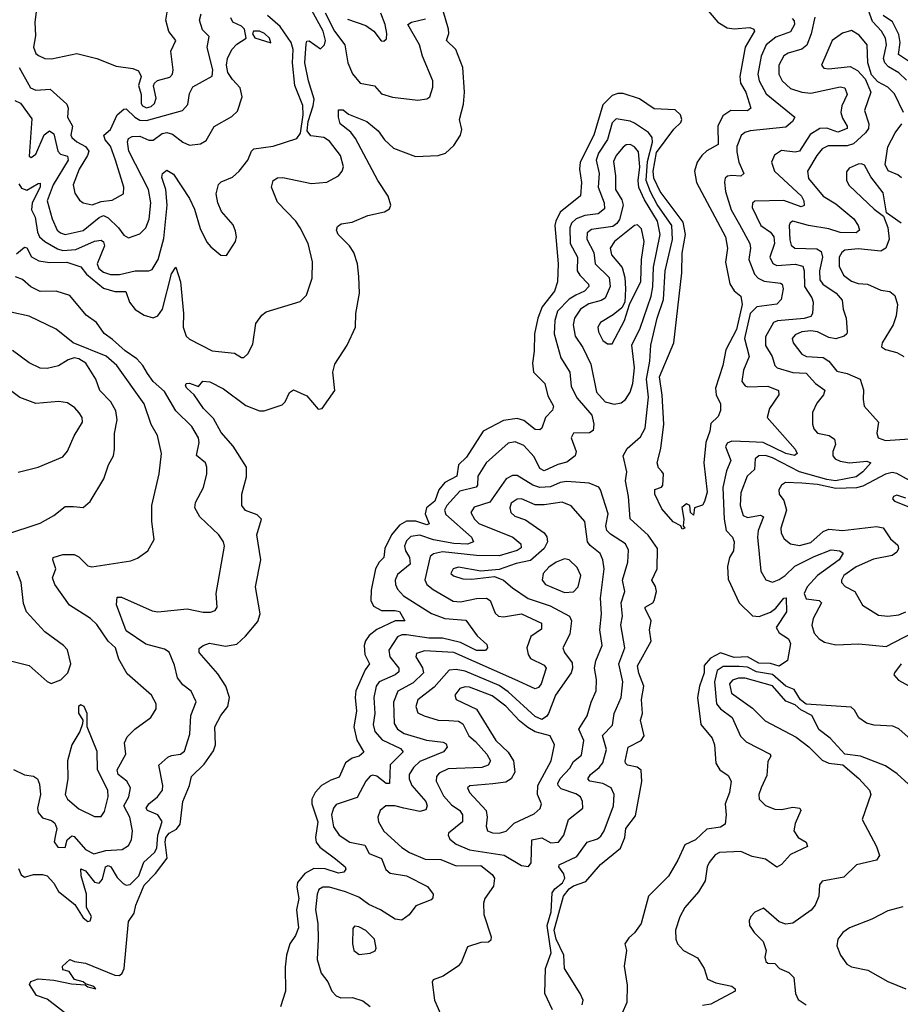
# Model space of a CAD drawing. Extents: x 1552294 to 1694791, y 811929 to 917222.
# Tile 552 of 643: x 1658674 to 1662571, y 902147 to 906506. Entities that reach past the tile are written whole.
import ezdxf

# ---------------------------------------------------------------- set-up
doc = ezdxf.new("R2010")
doc.units = 0

msp = doc.modelspace()

# ---------------------------------------------------------------- linework, layer by layer
at = {"layer": '0CON10XD'}
for points in [[(1658749.6, 906565), (1658741.2, 906495), (1658743.6, 906435), (1658734.8, 906384.8), (1658745, 906357.1), (1658757.6, 906347.6), (1658784.6, 906334.6), (1658815, 906333.1), (1658926.3, 906356.3), (1659014.5, 906334.5), (1659100.2, 906300.2), (1659175, 906290), (1659199.4, 906279.4), (1659211.9, 906255), (1659199.1, 906215), (1659211.5, 906175), (1659211, 906135), (1659216.5, 906125), (1659235, 906116.5), (1659255, 906122.1), (1659270.8, 906135), (1659278.3, 906158.3), (1659266.2, 906213.8), (1659270, 906225), (1659283.1, 906236.9), (1659337.5, 906252.5), (1659350, 906265), (1659353.6, 906285), (1659342.6, 906367.4), (1659364.2, 906415), (1659334.2, 906454.2), (1659320, 906505), (1659331.8, 906575)], [(1661705, 906565.3), (1661762.7, 906495), (1661805, 906470), (1661835, 906466.2), (1661905, 906472.3), (1661922.5, 906465), (1661925.5, 906455.5), (1661884, 906385), (1661860.2, 906255), (1661864, 906225), (1661887.9, 906185), (1661909.2, 906115), (1661895, 906102.7), (1661821.4, 906105), (1661785, 906080), (1661763.3, 906035), (1661765, 905954.5), (1661715, 905926.1), (1661693.1, 905905), (1661672.1, 905875), (1661659.7, 905835), (1661668.9, 905785), (1661797.5, 905545), (1661805.7, 905495), (1661797.6, 905432.4), (1661816.7, 905336.8), (1661835, 905305.6), (1661865, 905281.9), (1661871.5, 905245), (1661846.5, 905135), (1661799.1, 905045), (1661785.7, 904975), (1661752.8, 904875), (1661755.9, 904845.9), (1661775.5, 904805.5), (1661775.5, 904775.5), (1661765, 904750), (1661732.1, 904717.9), (1661727.9, 904685), (1661710.8, 904635), (1661702.1, 904545), (1661715.5, 904415), (1661705, 904372.5), (1661695, 904356.7), (1661660, 904345), (1661655, 904312.5), (1661642.5, 904325), (1661640, 904355), (1661625, 904362.5), (1661603.6, 904346.4), (1661613.3, 904295), (1661610, 904265), (1661617.5, 904255), (1661605, 904250), (1661600, 904265), (1661565, 904282.5), (1661515, 904340), (1661484, 904405), (1661485, 904426.7), (1661513.6, 904436.4), (1661520, 904445), (1661522.5, 904495), (1661515, 904506.2), (1661501.5, 904521.5), (1661495.5, 904545), (1661511.6, 904608.4), (1661524.8, 904715), (1661516.8, 904843.2), (1661504.8, 904925), (1661568.8, 905075), (1661604.2, 905385), (1661605, 905473.3), (1661620.3, 905555), (1661609.7, 905609.7), (1661507.9, 905745), (1661480.8, 905805), (1661476.7, 905835), (1661492.2, 905917.8), (1661568.7, 906021.3), (1661599.3, 906050.7), (1661603.8, 906065), (1661598.2, 906085), (1661575, 906107.5), (1661482.3, 906112.3), (1661416.1, 906156.1), (1661345, 906179.2), (1661320.7, 906179.3), (1661295, 906170.8), (1661255, 906129.4), (1661214.1, 905995), (1661154.5, 905875), (1661151.5, 905845), (1661159.6, 905785), (1661155, 905726.9), (1661065.1, 905654.9), (1661045.8, 905615), (1661042.6, 905595), (1661057.2, 905425), (1661054, 905345), (1661041.1, 905305), (1660986.5, 905235), (1660966.1, 905185), (1660952.5, 905115), (1660951, 905039), (1660942.7, 904985), (1660946.9, 904945), (1660997.9, 904895), (1661010.4, 904840.4), (1661035.5, 904795), (1661032.1, 904777.9), (1661000, 904745), (1660985, 904697.5), (1660975, 904690), (1660955, 904692.1), (1660905, 904731.4), (1660875, 904740.4), (1660815, 904731.9), (1660724.9, 904685.1), (1660650.7, 904569.3), (1660615, 904535.4), (1660608.1, 904485), (1660555, 904457.2), (1660528.2, 904425), (1660510.8, 904375), (1660474, 904345), (1660468, 904318), (1660485.3, 904274.7), (1660475, 904270.3), (1660426.2, 904286.2), (1660385, 904286.2), (1660355, 904268.3), (1660318.5, 904225), (1660290.1, 904165), (1660285.2, 904124.8), (1660264.8, 904105), (1660248.3, 904075), (1660229.8, 903980.2), (1660227.4, 903935), (1660239.1, 903909.1), (1660275, 903890), (1660335, 903891.1), (1660355, 903885.3), (1660377.5, 903845), (1660335, 903845.2), (1660255, 903805.8), (1660219.9, 903780.1), (1660203.7, 903756.3), (1660198.5, 903735), (1660200.6, 903695), (1660221.8, 903655), (1660201.9, 903628.1), (1660161.5, 903535), (1660157.8, 903505), (1660164.3, 903445), (1660152.6, 903375), (1660165.7, 903315.7), (1660196.4, 903263.6), (1660175.8, 903245), (1660145, 903236.2), (1660115, 903215.3), (1660088.2, 903151.8), (1660050.9, 903139.1), (1660009.4, 903115), (1659981.8, 903085), (1659967, 903055), (1659966.8, 903035), (1659993.8, 902955), (1659983.4, 902885), (1659985.8, 902865), (1660001.8, 902841.8), (1660071.3, 902791.3), (1660114.6, 902755), (1660117.8, 902745), (1660108.4, 902731.6), (1660085, 902727.9), (1660025, 902747.2), (1659975, 902748.8), (1659935, 902725.3), (1659903.5, 902686.5), (1659900, 902665), (1659908.4, 902615), (1659898.9, 902565), (1659908.3, 902485), (1659895, 902450.9), (1659868.6, 902415), (1659853.9, 902365), (1659848.3, 902311.7), (1659850, 902205), (1659827.5, 902135)], [(1662598, 906238), (1662565, 906271.1), (1662518.2, 906298.2), (1662501.8, 906315), (1662496.9, 906335), (1662509.5, 906395), (1662505.5, 906425), (1662488.1, 906455), (1662448.4, 906498.4), (1662423.9, 906563.9)], [(1658651.8, 906148.2), (1658676.7, 906136.7), (1658727, 906067), (1658715, 905902.5), (1658725, 905895.7), (1658745, 905910.6), (1658782.8, 905997.2), (1658805, 906014.5), (1658825, 906001.4), (1658843.1, 905925), (1658855, 905911.7), (1658885, 905901.5), (1658888, 905885), (1658822.3, 905775), (1658795.6, 905705), (1658818.2, 905625), (1658840, 905575), (1658855, 905562.2), (1658875, 905555.9), (1658955, 905573.1), (1659025, 905631.2), (1659045, 905639.1), (1659065, 905629.5), (1659110.9, 905585), (1659135, 905551.8), (1659155, 905540.5), (1659205, 905558.2), (1659232.3, 905585), (1659247, 905623), (1659254.4, 905695), (1659243.3, 905755), (1659157.2, 905925), (1659150.4, 905965), (1659155, 905980), (1659171.3, 905988.7), (1659205, 905990.8), (1659245, 905973.4), (1659265, 905972.8), (1659305, 906002.6), (1659325, 906007.4), (1659350.1, 906000.1), (1659395, 905963.8), (1659425, 905951.1), (1659473.4, 905956.6), (1659498.5, 905971.5), (1659535, 906033.8), (1659612.2, 906077.8), (1659638.2, 906101.8), (1659658.7, 906165), (1659649.3, 906205), (1659615, 906241.2), (1659595, 906273.1), (1659589.7, 906305), (1659592.8, 906335), (1659612.8, 906375), (1659635, 906398), (1659676.7, 906425), (1659669.2, 906465), (1659655, 906478.1), (1659617.7, 906495), (1659608.2, 906515)], [(1658659.9, 905470.1), (1658695, 905498.8), (1658705, 905495.8), (1658726.7, 905456.8), (1658758, 905438), (1658805, 905431.2), (1658882.6, 905432.6), (1658945, 905411.5), (1658969.9, 905379.9), (1659045, 905318.3), (1659095, 905302.8), (1659142.9, 905302.9), (1659159.4, 905255), (1659185, 905223.9), (1659225, 905198.3), (1659265, 905186.4), (1659285, 905195.3), (1659305.4, 905224.6), (1659345, 905380.8), (1659365, 905410), (1659385.5, 905345.5), (1659399.2, 905205), (1659397.3, 905145), (1659411.1, 905105), (1659425, 905091.5), (1659525, 905040), (1659625, 905030), (1659655, 905010), (1659665, 905010), (1659683.6, 905026.4), (1659705, 905070), (1659719.5, 905160.5), (1659745, 905198.6), (1659765, 905212.2), (1659915, 905258.6), (1659942.6, 905287.4), (1659968, 905362), (1659969.6, 905435), (1659950.5, 905515), (1659914.7, 905584.7), (1659895.5, 905615), (1659815, 905698.1), (1659788.5, 905765), (1659795.3, 905794.7), (1659814.3, 905805.7), (1659838.2, 905808.2), (1659965, 905781.8), (1660033.2, 905786.8), (1660084, 905815), (1660100.8, 905835), (1660106.7, 905855), (1660093.5, 905905), (1660045, 905968.5), (1660020, 905985), (1659961.9, 905991.9), (1659946.1, 906015), (1659950, 906055), (1659972.7, 906125), (1659976.2, 906153.8), (1659951.4, 906235), (1659936.2, 906315), (1659941, 906399), (1659945, 906410.8), (1659955, 906413.3), (1660005, 906377.7), (1660022.5, 906395), (1660026.4, 906415), (1660016.6, 906455), (1659965, 906550.8)], [(1658669.7, 905779.7), (1658681.1, 905761.1), (1658705, 905751.3), (1658755, 905781.8), (1658765, 905782), (1658764.1, 905765), (1658728.5, 905695), (1658725.4, 905665), (1658742.4, 905632.4), (1658752, 905565), (1658761.6, 905545), (1658784.3, 905524.3), (1658841.1, 905491.1), (1658865.1, 905485.1), (1658921.5, 905488.5), (1659005, 905525.6), (1659035, 905529.7), (1659045, 905523.3), (1659049.3, 905505), (1659016.5, 905425), (1659024.3, 905405), (1659045, 905388.1), (1659075, 905378.5), (1659115, 905378), (1659185, 905394.8), (1659245.3, 905394.7), (1659260.4, 905399.6), (1659287, 905445), (1659311.8, 905538.2), (1659325.9, 905685.9), (1659320.2, 905755), (1659302.6, 905807.4), (1659306, 905825), (1659325, 905840), (1659355, 905822), (1659425.4, 905715), (1659448, 905668), (1659472.1, 905582.1), (1659501.3, 905521.3), (1659520.3, 905500.3), (1659564.3, 905464.3), (1659588.3, 905461.7), (1659628.8, 905525), (1659633.8, 905545), (1659629.3, 905570.7), (1659617.9, 905597.9), (1659567.1, 905657.1), (1659550, 905695), (1659543.9, 905735), (1659553.4, 905776.6), (1659565, 905787.8), (1659615, 905809.2), (1659644.6, 905835), (1659683.1, 905885), (1659700, 905925), (1659710, 905935), (1659795, 905945.7), (1659900.2, 905979.8), (1659915.8, 906004.2), (1659928.6, 906085), (1659927, 906127), (1659890.7, 906215), (1659880.9, 906315), (1659883.7, 906375), (1659875.8, 906405.8), (1659827, 906477), (1659770.9, 906525)], [(1658671.2, 906295), (1658721.3, 906205), (1658745, 906193.7), (1658808.9, 906198.9), (1658882.8, 906132.8), (1658888.8, 906115), (1658886, 906075), (1658908, 906035), (1658900, 905995), (1658903.8, 905985), (1658926.9, 905965), (1658964.8, 905944.8), (1658979.5, 905925), (1658973.8, 905905), (1658936.8, 905845), (1658910, 905775), (1658917.8, 905737.8), (1658938, 905708), (1658955.3, 905695.3), (1658995, 905686.9), (1659035, 905701.1), (1659082.6, 905707.4), (1659133.3, 905735), (1659134.6, 905765.4), (1659098.3, 905885), (1659075, 905945.7), (1659052, 905975), (1659046.2, 905995), (1659075, 906020), (1659105, 906085.6), (1659135, 906110.6), (1659145, 906111.1), (1659182.6, 906075), (1659205, 906061.9), (1659235, 906060.3), (1659394.3, 906105), (1659418.5, 906131.5), (1659425, 906179.2), (1659440.4, 906209.6), (1659525, 906255.8), (1659529.2, 906285), (1659503.9, 906383.9), (1659512.5, 906432.5), (1659482.2, 906462.2), (1659470.2, 906505), (1659477.1, 906532.9)], [(1658927.3, 902067.3), (1658795, 902168.8), (1658747.5, 902185), (1658717.5, 902235), (1658723, 902247), (1658755, 902259.2), (1658825, 902254.2), (1658903, 902237), (1658963, 902233), (1658975, 902223.8), (1659010, 902215), (1659002.5, 902225), (1658965, 902237.5), (1658955, 902246.7), (1658916, 902256), (1658892.5, 902292.5), (1658865, 902300), (1658863.8, 902316.2), (1658895, 902345.7), (1658915.9, 902335.9), (1658965, 902329.4), (1659095, 902275.6), (1659115, 902274.4), (1659127.8, 902285), (1659136.7, 902305), (1659156, 902514), (1659180.3, 902549.7), (1659188.2, 902585), (1659225, 902673.8), (1659275, 902725.3), (1659326.7, 902793.3), (1659318.2, 902865), (1659321, 902885), (1659335.2, 902905), (1659367.7, 902922.3), (1659383.7, 902945), (1659395.2, 903045), (1659425.9, 903115), (1659434.7, 903155), (1659489.7, 903210.3), (1659531.3, 903268.7), (1659539.8, 903295), (1659537.7, 903375), (1659564.3, 903425), (1659594.3, 903465), (1659601.9, 903505), (1659585.9, 903555.9), (1659550.3, 903610.3), (1659468, 903705), (1659467.7, 903722.3), (1659485, 903736.2), (1659514.4, 903745.6), (1659585, 903732.8), (1659635, 903741.2), (1659673.7, 903776.3), (1659727.8, 903842.2), (1659738.4, 903875), (1659717.4, 903995), (1659741.2, 904115), (1659723.5, 904225), (1659744.2, 904295), (1659725, 904314.2), (1659672.7, 904332.7), (1659656.9, 904355), (1659656.7, 904405), (1659677.8, 904482.2), (1659676.9, 904525), (1659617.8, 904617.8), (1659565, 904678.9), (1659531, 904741), (1659487.3, 904785), (1659445.7, 904845.7), (1659413.8, 904875), (1659407.5, 904885), (1659410, 904895), (1659425, 904896.7), (1659465, 904882.5), (1659483.8, 904906.2), (1659515, 904902.5), (1659575, 904872.1), (1659675, 904798.5), (1659735, 904774.4), (1659755, 904774.3), (1659835, 904800.8), (1659849.2, 904815), (1659868, 904855), (1659885, 904867.5), (1659945, 904840.8), (1659995, 904782), (1660012.5, 904785), (1660068.5, 904865), (1660059.3, 904945), (1660069, 904981), (1660123.1, 905065), (1660160, 905145), (1660160.9, 905205), (1660178.2, 905295), (1660175, 905370), (1660168.1, 905425), (1660152.1, 905475), (1660132.9, 905505), (1660083.3, 905555), (1660075.8, 905575), (1660080, 905590), (1660096.8, 905603.2), (1660145, 905610.3), (1660215, 905639.7), (1660288.8, 905655), (1660310.4, 905669.6), (1660315.9, 905685), (1660304.8, 905725), (1660259, 905795), (1660160.1, 905980.1), (1660139, 906009), (1660092.2, 906045), (1660084.2, 906075), (1660085, 906107.5), (1660105, 906107.1), (1660128.8, 906088.8), (1660210, 906055), (1660260.6, 906015), (1660288.5, 905975), (1660327.4, 905937.4), (1660425, 905901.2), (1660525, 905904.4), (1660558.8, 905915), (1660595, 905949.2), (1660623.8, 905995), (1660629.7, 906019.7), (1660620, 906065), (1660637.4, 906132.6), (1660642.5, 906185), (1660635.3, 906294.7), (1660603.5, 906375), (1660561.9, 906415), (1660572.5, 906445), (1660571, 906465), (1660548.5, 906545)], [(1660025, 906536.2), (1660067.3, 906455), (1660113.3, 906395), (1660125.8, 906315), (1660147.3, 906267.3), (1660180.6, 906225), (1660243.6, 906213.6), (1660275, 906178.6), (1660323.6, 906163.6), (1660435, 906149.4), (1660475, 906155.8), (1660489.2, 906165), (1660502.4, 906207.6), (1660501.5, 906235), (1660456.4, 906345), (1660442.4, 906395), (1660392.1, 906485), (1660407.5, 906495), (1660469.7, 906510.3)], [(1660125, 906508.2), (1660205, 906480), (1660240.6, 906455), (1660273.2, 906413.2), (1660285, 906410.8), (1660297.6, 906422.4), (1660298.9, 906445), (1660291.8, 906485), (1660271.4, 906535)], [(1662091.7, 906511.7), (1662100.8, 906500.7), (1662102.4, 906485), (1662085, 906452.5), (1662020.3, 906429.7), (1661976.7, 906395), (1661955.2, 906345), (1661940, 906265), (1661946, 906236), (1661977.6, 906177.6), (1662104.2, 906075), (1662093.3, 906055), (1662065, 906030), (1661906.1, 906013.9), (1661883.1, 906006.9), (1661866, 905994), (1661847.9, 905945), (1661848, 905922), (1661856, 905876), (1661878.9, 905825), (1661865, 905813.1), (1661825, 905817.2), (1661806.8, 905813.2), (1661795.7, 905805), (1661792.3, 905787.7), (1661796.6, 905745), (1661821.7, 905665), (1661859.8, 905599.8), (1661904.7, 905515), (1661908.2, 905495), (1661900.5, 905445), (1661925, 905380), (1661942, 905362), (1661968.7, 905348.7), (1662040.4, 905340.4), (1662048.2, 905335), (1662053.1, 905315), (1662043.2, 905266.8), (1662025, 905246.5), (1661935.7, 905235), (1661907.1, 905205), (1661880.8, 905095), (1661902.1, 905015), (1661877.2, 904955), (1661869.6, 904905), (1661884.4, 904885), (1661895, 904881.3), (1661984.2, 904884.2), (1662032.5, 904865), (1662032.9, 904845), (1661991.8, 904785), (1661982.2, 904745), (1662105.5, 904605), (1662114, 904585), (1662102.7, 904577.3), (1662065, 904586.1), (1661964.7, 904634.7), (1661902.2, 904637.8), (1661825, 904639.7), (1661805, 904630.9), (1661797.3, 904615), (1661820.5, 904555), (1661801.4, 904508.6), (1661785.2, 904435), (1661791.4, 904295), (1661799.7, 904245), (1661828.5, 904215), (1661836.2, 904195), (1661832.5, 904155), (1661814.6, 904125), (1661805.9, 904085), (1661808.8, 904028.8), (1661857.3, 903925), (1661917.4, 903867.4), (1661946.3, 903863.7), (1661996.4, 903883.6), (1662019.3, 903900.7), (1662055, 903944.4), (1662065.9, 903945.9), (1662066.9, 903885), (1662022, 903815), (1662035, 903791.5), (1662076.5, 903765), (1662084.7, 903744.7), (1662071, 903669), (1662035, 903643.5), (1661996.1, 903656.1), (1661945, 903656.9), (1661895, 903685.1), (1661866.9, 903683.1), (1661835, 903681.9), (1661775, 903702.8), (1661731.2, 903678.8), (1661703.3, 903646.7), (1661703.2, 903615), (1661681.7, 903555), (1661674.1, 903505.9), (1661687.4, 903385), (1661738.2, 903325), (1661748, 903295), (1661754.5, 903215), (1661772.9, 903185), (1661809.5, 903159.5), (1661822.1, 903135), (1661815.6, 903084.4), (1661795.3, 903035), (1661800.4, 902985), (1661795.5, 902945), (1661775, 902930.4), (1661715, 902921.6), (1661665, 902875.2), (1661616.7, 902853.3), (1661586.4, 902785), (1661545.2, 902714.8), (1661455.8, 902625), (1661424, 902505), (1661395, 902463.8), (1661368.8, 902441.2), (1661351.2, 902415), (1661358.8, 902385), (1661349.2, 902315), (1661361.7, 902231.7), (1661360, 902155), (1661338, 902105)], [(1662192.6, 906517.4), (1662176.9, 906443.1), (1662156.9, 906393.1), (1662135, 906375.2), (1662075, 906358.8), (1662055, 906346.2), (1662033.8, 906305), (1662033.2, 906265), (1662048.4, 906235), (1662085, 906201.2), (1662135, 906184.8), (1662175, 906181.3), (1662305, 906209.5), (1662325, 906204.4), (1662335.8, 906175), (1662311.5, 906125), (1662308.3, 906095), (1662315, 906070), (1662335.9, 906035), (1662335.3, 906025), (1662295, 906009), (1662245, 906025.5), (1662215, 906024.8), (1662172.1, 905997.9), (1662125, 905924.2), (1662105, 905919.8), (1662045, 905927.8), (1662013.5, 905906.5), (1662000.9, 905875), (1662013.8, 905835), (1662134.2, 905725), (1662144.2, 905705), (1662146.1, 905683.9), (1662132.4, 905677.6), (1662055, 905705.7), (1661926.6, 905703.4), (1661916.7, 905693.3), (1661915.3, 905675), (1661954.1, 905595), (1661995.9, 905565), (1662011.6, 905545), (1662014, 905515), (1661993.8, 905455), (1662006.7, 905426.7), (1662025, 905418), (1662105, 905424.4), (1662139.7, 905415), (1662146, 905395), (1662146.8, 905325), (1662179.7, 905275), (1662185.3, 905255), (1662182.7, 905205), (1662175, 905192), (1662146, 905184), (1662026.8, 905173.2), (1662010, 905165), (1661975, 905101.9), (1661973.6, 905063.6), (1662003.6, 905015), (1662015.2, 904975.2), (1662025.2, 904965.2), (1662095, 904943.7), (1662155, 904941), (1662195, 904895.8), (1662236.5, 904866.5), (1662230.8, 904845), (1662202.2, 904807.8), (1662182.4, 904767.6), (1662182.2, 904715), (1662188.1, 904695), (1662205, 904675.6), (1662256, 904665), (1662279.2, 904649.3), (1662283.9, 904625), (1662272.2, 904595), (1662272.6, 904575), (1662282.4, 904562.4), (1662305, 904551), (1662345.8, 904544.3), (1662422.3, 904552.3), (1662440, 904545), (1662405.4, 904505), (1662375, 904482.8), (1662284.7, 904465.3), (1662245, 904470.7), (1662124.2, 904504.2), (1662005, 904566.6), (1661975, 904576.4), (1661944.5, 904575.5), (1661928.1, 904561.9), (1661926.1, 904515), (1661892.7, 904485), (1661865, 904410.8), (1661861.9, 904355), (1661875, 904310.4), (1661895, 904301.6), (1661952.4, 904312.4), (1661965.3, 904305.3), (1661941.7, 904245), (1661938.4, 904215), (1661953.6, 904065), (1661976.2, 904026.2), (1662005, 904016.4), (1662035, 904027.2), (1662062, 904045), (1662103.9, 904086.1), (1662189.4, 904129.4), (1662265, 904159.4), (1662303.3, 904155), (1662318, 904145), (1662300.9, 904115), (1662204.4, 904045), (1662158.9, 903995), (1662145.9, 903965.9), (1662155, 903942.6), (1662212, 903935), (1662221.5, 903925), (1662184.8, 903855.2), (1662179.1, 903825), (1662190.4, 903790.4), (1662212.1, 903765), (1662235, 903750), (1662285, 903738.6), (1662387.6, 903742.4), (1662508.8, 903731.2), (1662625, 903791.9)], [(1662625, 906310.9), (1662562.5, 906352.5), (1662570.4, 906405), (1662565, 906441.2), (1662536.5, 906496.5), (1662494.8, 906525)], [(1659785, 906404), (1659778.9, 906425), (1659757.1, 906445), (1659735, 906455.3), (1659708.8, 906455), (1659703.9, 906443.9), (1659715, 906426.7), (1659785, 906404)], [(1662585.7, 906095), (1662545, 906178.5), (1662515, 906207.2), (1662471.3, 906231.3), (1662442.8, 906262.8), (1662427.8, 906315), (1662424.7, 906394.7), (1662388.2, 906438.2), (1662355, 906458.2), (1662315, 906446.8), (1662269.3, 906415), (1662222.5, 906305), (1662232.2, 906292.2), (1662255, 906288.8), (1662349.6, 906299.6), (1662380.9, 906280.9), (1662414.7, 906244.7), (1662440, 906185), (1662412.4, 906105), (1662431.1, 906045), (1662430.2, 906025), (1662416.7, 906005), (1662363.8, 905956.2), (1662335, 905948.3), (1662252, 905948), (1662225, 905934), (1662201.9, 905905), (1662160.8, 905835), (1662165, 905802.9), (1662228.9, 905725), (1662285, 905691.1), (1662364.6, 905625), (1662384.6, 905595), (1662390, 905575), (1662375, 905562.8), (1662305, 905563.8), (1662255, 905580.4), (1662165, 905595.2), (1662095, 905614.5), (1662082.9, 905607.1), (1662078.5, 905595), (1662081.6, 905531.6), (1662088.3, 905508.3), (1662104.8, 905494.8), (1662202.2, 905492.2), (1662220.7, 905480.7), (1662225.9, 905455), (1662213.9, 905395), (1662215.2, 905355), (1662227.5, 905335), (1662286.9, 905295), (1662314.1, 905265), (1662317.3, 905225), (1662331.5, 905185), (1662336.2, 905123.8), (1662334.5, 905115), (1662321.9, 905105), (1662285, 905093.8), (1662255, 905098.9), (1662205, 905124.8), (1662175, 905129.4), (1662135.6, 905125), (1662105, 905110.4), (1662092.9, 905095), (1662096.2, 905075), (1662135, 905024.7), (1662155.6, 905015.6), (1662230.2, 905010.2), (1662253.9, 904993.9), (1662290.4, 904950.4), (1662335, 904940.5), (1662392.9, 904915), (1662407.7, 904867.7), (1662405.8, 904824.2), (1662411.4, 904795), (1662473.8, 904725), (1662467.1, 904675), (1662472.5, 904655), (1662505, 904643.2), (1662655, 904653.1)], [(1661486.8, 903996.8), (1661472, 904025), (1661495.4, 904075), (1661495.8, 904165), (1661454.5, 904224.5), (1661375.6, 904295.6), (1661367.5, 904395), (1661354, 904465), (1661360, 904505), (1661344.5, 904575), (1661362.4, 904607.6), (1661421.1, 904658.9), (1661441.5, 904698.5), (1661455.9, 904835), (1661447.4, 904915), (1661462.3, 904995), (1661467.2, 905065), (1661495.2, 905185), (1661523.2, 905266.8), (1661529.6, 905395), (1661563, 905533), (1661560.2, 905595), (1661495, 905688.4), (1661464.7, 905744.7), (1661446.3, 905795), (1661452.2, 905877.8), (1661474.8, 905964.8), (1661472.5, 905985), (1661456.2, 906006.2), (1661395, 906048.4), (1661375, 906057.1), (1661313.1, 906066.9), (1661295, 906049.6), (1661274.8, 905975.2), (1661235, 905915.8), (1661224.5, 905885), (1661237.5, 905825), (1661234.5, 905764.5), (1661260.8, 905695), (1661261.2, 905668.8), (1661233.9, 905646.1), (1661175, 905639.4), (1661136, 905625), (1661115.8, 905605), (1661108, 905585), (1661109.8, 905515), (1661142, 905455), (1661140.7, 905395), (1661151.9, 905375), (1661190.4, 905335), (1661192, 905325), (1661173.1, 905305), (1661135, 905286.4), (1661105, 905268.5), (1661054.4, 905215.6), (1661042.6, 905175), (1661038.9, 905115), (1661068.8, 905008.8), (1661108.8, 904945), (1661115, 904882), (1661140.6, 904830.6), (1661205.4, 904755), (1661214.6, 904715), (1661212.1, 904687.9), (1661195, 904677.1), (1661124, 904675), (1661114.5, 904655), (1661136.9, 904595), (1661131.9, 904575), (1661095, 904546.9), (1661055, 904537.1), (1660995, 904509.4), (1660975, 904518.5), (1660950.3, 904570.3), (1660905, 904620.7), (1660867.1, 904637.1), (1660835, 904630.8), (1660738.6, 904545), (1660700.8, 904485), (1660700, 904445), (1660693.9, 904436.1), (1660621, 904419), (1660564.7, 904355), (1660554.2, 904335), (1660560.3, 904315), (1660673.5, 904215), (1660682.7, 904195), (1660655.9, 904184.1), (1660595, 904187.8), (1660505, 904202.8), (1660445, 904224), (1660405, 904218.4), (1660385, 904198.8), (1660376.9, 904175), (1660380.7, 904155), (1660399.2, 904125), (1660402, 904095), (1660345, 904050), (1660335.3, 904025), (1660336.9, 904005), (1660345.6, 903985.6), (1660372.3, 903955), (1660496.5, 903876.5), (1660555.1, 903855.1), (1660648, 903848), (1660697.6, 903777.6), (1660740.6, 903740.6), (1660744.2, 903725), (1660735, 903713.8), (1660695, 903714), (1660625, 903748.1), (1660545, 903767.3), (1660485, 903768.2), (1660385, 903783.2), (1660365, 903782.9), (1660346, 903774), (1660307.5, 903715), (1660311.8, 903685), (1660351.3, 903635), (1660351.5, 903618.5), (1660335.4, 903605), (1660265, 903574.7), (1660251.1, 903555), (1660240.8, 903505), (1660245.2, 903435), (1660238.1, 903385), (1660245.7, 903355), (1660278.4, 903318.4), (1660359.3, 903279.3), (1660370.8, 903265), (1660313.5, 903206.5), (1660310.6, 903125), (1660295, 903124.7), (1660255, 903157.5), (1660235, 903161.8), (1660225, 903157.5), (1660205.3, 903134.7), (1660166.9, 903063.1), (1660075, 903031.1), (1660062, 903015), (1660054.3, 902985), (1660062.5, 902932.5), (1660087.1, 902895), (1660134.8, 902864.8), (1660201.7, 902851.7), (1660220.5, 902815), (1660275, 902791.8), (1660293.9, 902743.9), (1660313, 902727), (1660385, 902716), (1660477.8, 902667.8), (1660503.1, 902635), (1660502.2, 902617.8), (1660495, 902609.2), (1660427.3, 902582.7), (1660397.6, 902542.4), (1660365, 902520), (1660335, 902523.1), (1660270.5, 902565), (1660218.2, 902588.2), (1660175, 902621.3), (1660115, 902644.7), (1660045, 902664.7), (1660015, 902665.3), (1659997.8, 902655), (1659989.7, 902635), (1659983.3, 902565), (1659993.2, 902505), (1659995.3, 902435), (1659989.6, 902345), (1660007.9, 902285), (1660036.8, 902246.8), (1660055, 902205.6), (1660075, 902183.6), (1660095.5, 902175.5), (1660146.4, 902176.4), (1660191.9, 902161.9), (1660225, 902137.5)], [(1662575.5, 905805.5), (1662559.5, 905819.5), (1662517.2, 905837.2), (1662503.2, 905865), (1662516.4, 905943.6), (1662548.7, 906005), (1662578.3, 906045)], [(1661305, 904804.6), (1661335, 904810.4), (1661355, 904824.5), (1661375, 904857.8), (1661387.6, 904895), (1661394.8, 904965.2), (1661383.3, 905065), (1661419.7, 905140.3), (1661468.4, 905281.6), (1661476, 905324), (1661478.9, 905411.1), (1661508.5, 905555), (1661495.7, 905615), (1661439.2, 905709.2), (1661414.1, 905764.1), (1661410.5, 905795), (1661417.7, 905855), (1661411.9, 905921.9), (1661395, 905942.9), (1661375, 905954.1), (1661357.4, 905952.6), (1661345, 905942.3), (1661313.3, 905905), (1661302.1, 905877.9), (1661310.7, 905815), (1661310.3, 905755), (1661338.2, 905708.2), (1661343.7, 905685), (1661327.9, 905622.1), (1661316.7, 905603.3), (1661299.3, 905590.7), (1661205, 905578.1), (1661185, 905563.1), (1661183, 905535), (1661214.8, 905475), (1661220.5, 905425), (1661282.8, 905365), (1661287, 905325), (1661265, 905274), (1661246.8, 905263.2), (1661192, 905248), (1661155.9, 905225), (1661129.3, 905185), (1661123.7, 905155), (1661132.7, 905105), (1661165.8, 905055), (1661201, 904981), (1661226.9, 904856.9), (1661265, 904813.9), (1661305, 904804.6)], [(1662575.2, 905605.2), (1662510.5, 905650.5), (1662495, 905739.2), (1662441, 905811), (1662412.2, 905862.2), (1662398.9, 905868.9), (1662385, 905867.3), (1662345, 905849.4), (1662332.3, 905832.3), (1662333.1, 905795), (1662345, 905772.5), (1662455, 905667.8), (1662497.1, 905637.1), (1662516.1, 905586.1), (1662522.3, 905535), (1662507, 905495), (1662485, 905481.5), (1662385, 905491.6), (1662325, 905485.3), (1662311.5, 905475), (1662300.8, 905455), (1662300, 905415), (1662320, 905375), (1662355, 905349.2), (1662385, 905338.2), (1662425, 905335.9), (1662485, 905309.2), (1662525, 905303.3), (1662547.1, 905285), (1662558.8, 905245), (1662552, 905195), (1662539.4, 905155), (1662490.8, 905075), (1662487.7, 905057.7), (1662505.4, 905045.4), (1662555, 905033.5), (1662585.8, 905015)], [(1661275, 905070.5), (1661295, 905070.8), (1661350.9, 905175), (1661372.5, 905245), (1661422.1, 905347.9), (1661425.9, 905445), (1661437.4, 905525), (1661425, 905580), (1661407.8, 905597.8), (1661395, 905594.5), (1661305.5, 905524.5), (1661286.3, 905495), (1661293.3, 905465), (1661339.4, 905409.4), (1661351.5, 905365), (1661354.7, 905315), (1661351.1, 905255), (1661339.1, 905230.9), (1661300.6, 905199.4), (1661243.5, 905165), (1661232, 905145), (1661235, 905124.2), (1661255, 905085.6), (1661275, 905070.5)], [(1658668.5, 902748.5), (1658679.8, 902719.8), (1658695, 902710), (1658735, 902721.5), (1658775, 902722.1), (1658795, 902715.5), (1658825, 902683.1), (1658845.8, 902645.8), (1658918.2, 902588.2), (1658955, 902530), (1658975, 902514), (1658985, 902516.7), (1658992, 902535), (1658969.6, 902575), (1658968.8, 902635), (1658945.2, 902715), (1658945, 902746.7), (1658965, 902737), (1659005, 902687.2), (1659025, 902682.7), (1659039.8, 902700.2), (1659053.2, 902755), (1659065, 902762), (1659076.6, 902755), (1659105, 902708.5), (1659131, 902681), (1659145, 902673.9), (1659162.6, 902677.4), (1659201, 902715), (1659223.2, 902776.8), (1659270.9, 902819.1), (1659281.2, 902838.8), (1659284.4, 902895.6), (1659305, 902956.2), (1659285.4, 902985), (1659239.1, 903005), (1659232.8, 903015), (1659245.4, 903035), (1659283.1, 903065), (1659306.2, 903095), (1659307.5, 903115), (1659289.2, 903205), (1659328.9, 903241.1), (1659345, 903248.9), (1659385, 903253.6), (1659402.4, 903267.6), (1659427.4, 903342.6), (1659431.6, 903425), (1659455.4, 903485.4), (1659432.9, 903532.9), (1659395, 903561.8), (1659371.6, 903591.6), (1659359, 903649), (1659335, 903706.3), (1659315, 903719.5), (1659231.8, 903741.8), (1659145, 903800), (1659102.1, 903915), (1659105, 903950), (1659125, 903949.2), (1659259.7, 903889.7), (1659285, 903883.8), (1659415, 903898), (1659485, 903883.3), (1659517.5, 903882.5), (1659539.5, 903890.5), (1659547.5, 903905), (1659542.9, 903965), (1659580.4, 904175), (1659575.4, 904195), (1659555.4, 904225), (1659470.8, 904305), (1659448.2, 904345), (1659451.5, 904368.5), (1659487.5, 904435), (1659502.5, 904495), (1659502.5, 904525), (1659495.6, 904545), (1659456.8, 904576.8), (1659467.8, 904635), (1659465.4, 904655), (1659435.4, 904705), (1659364.7, 904775), (1659315, 904860.3), (1659264.6, 904904.6), (1659239.8, 904939.8), (1659219.3, 904975), (1659192, 905005), (1659139.8, 905039.8), (1659085, 905090.7), (1659047.1, 905117.1), (1659013.4, 905165), (1658967.4, 905197.4), (1658895, 905285.2), (1658835, 905303.7), (1658765, 905302.6), (1658722.9, 905322.9), (1658686.7, 905356.7), (1658655, 905367.2)], [(1658645.8, 903185.8), (1658695, 903163.5), (1658735, 903156.9), (1658751.9, 903145), (1658760.8, 903120.8), (1658765.3, 903075), (1658752.2, 903015), (1658755.3, 902995.3), (1658775, 902973.1), (1658815, 902960.4), (1658828.8, 902948.8), (1658838.6, 902925), (1658832.2, 902897.8), (1658826, 902866), (1658842.7, 902842.7), (1658875, 902840.8), (1658884.5, 902875.5), (1658905, 902893.4), (1658915, 902889.6), (1658965, 902832.3), (1659002.4, 902812.4), (1659055, 902827.6), (1659127.8, 902832.2), (1659155, 902850), (1659168.8, 902875), (1659172.4, 902915), (1659161.9, 902975), (1659134.6, 903025), (1659156.3, 903065), (1659164.2, 903105), (1659148.4, 903135), (1659108.9, 903165), (1659105.8, 903185), (1659143.8, 903255), (1659137.3, 903305), (1659149.1, 903330.9), (1659182.9, 903365), (1659253.8, 903416.2), (1659277.8, 903455), (1659277.2, 903477.2), (1659257.1, 903515), (1659149.8, 903609.8), (1659112.2, 903675), (1659097.8, 903725), (1659065.2, 903755.2), (1659015, 903828.5), (1658987.5, 903855), (1658894.4, 903914.4), (1658828.9, 904005), (1658819.4, 904035), (1658833.1, 904075), (1658820, 904115), (1658822, 904125), (1658865, 904138.2), (1658915, 904137.8), (1658935, 904128.5), (1658975, 904088.2), (1658993.1, 904083.1), (1659165, 904110), (1659195, 904122.5), (1659241.2, 904155), (1659269.2, 904205), (1659258.1, 904285), (1659257.9, 904355), (1659290.5, 904495), (1659301.9, 904585), (1659283.1, 904665), (1659255, 904714), (1659224.6, 904805), (1659104, 904975), (1659056.6, 905016.6), (1658911.1, 905075), (1658835, 905136.5), (1658715, 905194), (1658635, 905210.8)], [(1658608.1, 904225), (1658765, 904276.7), (1658825, 904310.6), (1658875, 904350.9), (1658911.3, 904351.3), (1658955, 904347.1), (1658986.3, 904373.7), (1659046.2, 904473.8), (1659066.5, 904535), (1659088.5, 904575), (1659093.6, 904605), (1659093.8, 904673.8), (1659104.7, 904735), (1659099.7, 904775), (1659076.6, 904815), (1659028.8, 904865), (1659010, 904915), (1658965.8, 904985.8), (1658935, 905005.3), (1658915, 905009.7), (1658889, 905001), (1658845, 904973.1), (1658795, 904962.3), (1658765, 904962.9), (1658715, 904987.5), (1658641.5, 905041.5)], [(1658666.9, 904503.1), (1658755, 904524.4), (1658865, 904570.8), (1658885, 904596), (1658915, 904664.2), (1658951.9, 904725), (1658950.6, 904745), (1658936.9, 904765), (1658917.4, 904787.4), (1658885, 904810.6), (1658846.4, 904816.4), (1658745, 904806.5), (1658675, 904833.6), (1658605, 904885.6)], [(1661031.7, 902121.7), (1660997.7, 902195), (1661001.3, 902305), (1661025.6, 902375), (1661008.5, 902495), (1661025.8, 902555.8), (1661030.3, 902639.7), (1661042.3, 902657.7), (1661075.7, 902685), (1661086.1, 902705), (1661081.8, 902725), (1661060.4, 902755), (1661061.5, 902765), (1661138.7, 902801.3), (1661184.4, 902865), (1661230.5, 902879.5), (1661245, 902890.5), (1661260.3, 902915), (1661301.4, 903025), (1661305.3, 903075.3), (1661291.5, 903105), (1661253.9, 903123.9), (1661197.5, 903135), (1661188.2, 903145), (1661200, 903165), (1661237.9, 903195), (1661253.8, 903216.2), (1661270.7, 903275), (1661253.5, 903336.5), (1661297.9, 903382.1), (1661304.1, 903435), (1661335.3, 903505), (1661342.5, 903575), (1661324.7, 903654.7), (1661352.4, 903725), (1661333.4, 903826.6), (1661341.3, 903865), (1661335.2, 903925), (1661351.5, 903975), (1661341.1, 904025), (1661364.7, 904105), (1661367.3, 904157.3), (1661354.6, 904185), (1661288.2, 904228.2), (1661271.8, 904245), (1661268, 904265), (1661277.9, 904317.9), (1661244.4, 904425), (1661236, 904436), (1661194, 904454), (1661095, 904462.3), (1661065, 904456.5), (1661022.7, 904437.3), (1660975, 904435.5), (1660945, 904445.2), (1660875, 904488.5), (1660855, 904488.8), (1660827.1, 904472.9), (1660755, 904370.5), (1660685, 904348.4), (1660669.6, 904325), (1660685.9, 904295), (1660706.2, 904275), (1660855.6, 904215.6), (1660891.8, 904185), (1660892.8, 904167.2), (1660875, 904156.3), (1660795, 904132.3), (1660695, 904133.7), (1660545, 904149.7), (1660505, 904141.4), (1660490.8, 904129.2), (1660466.4, 904026.4), (1660475.9, 904005.9), (1660503.3, 903983.3), (1660592.4, 903932.4), (1660625, 903928.9), (1660695, 903943.8), (1660740, 903945), (1660755.3, 903935), (1660778.5, 903878.5), (1660792.5, 903865), (1660815, 903862.8), (1660895, 903875.6), (1660983.1, 903835), (1660982.6, 903807.4), (1660935.2, 903774.8), (1660918.4, 903725), (1660923.4, 903695), (1660935, 903678.5), (1660995, 903648), (1661003.2, 903635), (1660981.3, 903565), (1660970.4, 903549.6), (1660955, 903543.8), (1660865.2, 903585.2), (1660595.6, 903705), (1660465, 903711.7), (1660429.7, 903700.3), (1660426.2, 903685), (1660456.7, 903636.7), (1660460.2, 903615), (1660415, 903570.2), (1660346.7, 903533.3), (1660328.1, 903485), (1660330.3, 903390.3), (1660345.9, 903365), (1660375, 903346.3), (1660474.3, 903315.7), (1660547.8, 903307.8), (1660560.4, 903300.4), (1660565.4, 903285), (1660550, 903265), (1660445, 903221.8), (1660415.9, 903195), (1660397.5, 903165), (1660396.8, 903145), (1660409, 903115), (1660470.9, 903045), (1660476.7, 903025), (1660471.6, 903008.4), (1660445, 903000.2), (1660374.2, 903015.8), (1660334.4, 903025.6), (1660294.8, 903025.2), (1660268.9, 903005), (1660259.2, 902975), (1660261.8, 902955), (1660285, 902913.5), (1660365, 902840.7), (1660399, 902819), (1660468.8, 902788.8), (1660538.1, 902788.1), (1660605, 902759.8), (1660715, 902761.2), (1660765, 902721.8), (1660775.3, 902705), (1660770.7, 902669.3), (1660732.1, 902615), (1660726.5, 902595), (1660728.1, 902545), (1660760, 902445), (1660759.2, 902430.8), (1660747.9, 902422.1), (1660715, 902420), (1660655, 902401.2), (1660628.9, 902335), (1660615, 902317.1), (1660548.3, 902271.7), (1660504.3, 902255.7), (1660498.8, 902245), (1660508.9, 902165), (1660535.7, 902105)], [(1662615, 904464.8), (1662555, 904497.6), (1662535, 904502.2), (1662505, 904494.7), (1662405, 904441.5), (1662376.8, 904433.2), (1662285, 904430.7), (1662205, 904448.7), (1662135, 904453.6), (1662063.4, 904456.6), (1662045.5, 904445), (1662033.3, 904425), (1662035.4, 904405.4), (1662055, 904376.9), (1662066.8, 904335), (1662042.1, 904255), (1662043.4, 904233.4), (1662057.6, 904207.6), (1662085, 904186.2), (1662125, 904178.7), (1662175, 904192.1), (1662229.9, 904240.1), (1662255, 904250.1), (1662315, 904244.2), (1662465, 904261.8), (1662495, 904256.8), (1662527.5, 904207.5), (1662560.2, 904180.2), (1662563.1, 904165), (1662555, 904148.5), (1662535, 904134), (1662452.2, 904117.8), (1662375, 904083.2), (1662320.9, 904045), (1662310, 904025), (1662311.1, 904015), (1662326.6, 903996.6), (1662369.5, 903975), (1662404, 903914), (1662475, 903870), (1662515, 903865.3), (1662565, 903870.7), (1662595, 903884.7)], [(1660925, 902757.5), (1660936.7, 902773.3), (1660940.5, 902875), (1660985, 902883.5), (1661025, 902862.4), (1661058.1, 902865), (1661081.2, 902895), (1661102.5, 902965), (1661165.4, 903015), (1661164.6, 903045), (1661155.5, 903065), (1661135, 903078.9), (1661070.5, 903100.5), (1661056.4, 903115), (1661055.7, 903125), (1661065, 903147.1), (1661108, 903192), (1661125, 903221.5), (1661159.5, 903250.5), (1661169.7, 903315), (1661148.8, 903365), (1661185.7, 903424.3), (1661202.1, 903485), (1661224.8, 903535), (1661226.7, 903585), (1661217.5, 903635), (1661223, 903667), (1661250.9, 903735), (1661241.3, 903805), (1661248.1, 903875), (1661244, 903945), (1661260, 904075), (1661254.3, 904114.3), (1661242.2, 904142.2), (1661198.4, 904178.4), (1661187.1, 904195), (1661174.1, 904285), (1661115, 904353.8), (1661075, 904369.7), (1660995, 904358), (1660955, 904358.4), (1660895, 904384.7), (1660875, 904384.1), (1660848.8, 904365), (1660842.9, 904345), (1660847.1, 904325), (1660865, 904308.2), (1660911.7, 904291.8), (1660995.3, 904235), (1661006.8, 904216.8), (1661010, 904195), (1660995.1, 904164.9), (1660935, 904112.2), (1660870.9, 904099.1), (1660795, 904072.7), (1660715, 904065.3), (1660615, 904081.9), (1660591.9, 904075), (1660581.1, 904055), (1660593.3, 904043.3), (1660635, 904030), (1660675, 904028.9), (1660775, 904041.5), (1660814.1, 904024.1), (1660855, 903990.4), (1660923.4, 903943.4), (1661021.4, 903911.4), (1661106.6, 903865), (1661115.8, 903845), (1661108.2, 903785), (1661077.1, 903725), (1661084.7, 903705), (1661118.2, 903658.2), (1661120.9, 903635), (1661114.3, 903615), (1661044.8, 903515.2), (1661014.4, 903435), (1661005, 903420.7), (1660985, 903408.4), (1660955, 903420.8), (1660835, 903530.5), (1660795, 903558.9), (1660645, 903622.2), (1660605, 903629), (1660575, 903626.3), (1660508.7, 903551.4), (1660436.4, 903495), (1660427.1, 903465), (1660435, 903438), (1660463.5, 903423.5), (1660525, 903404.3), (1660572.8, 903402.8), (1660615, 903400.2), (1660635, 903388.7), (1660661.4, 903335), (1660691.1, 903311.1), (1660741.1, 903255), (1660757.1, 903225), (1660746.7, 903205), (1660718.8, 903195), (1660570, 903190), (1660530.4, 903169.6), (1660517.7, 903155), (1660517.3, 903135), (1660549.2, 903069.2), (1660585, 903029.7), (1660622.3, 903005), (1660633.3, 902985), (1660632.7, 902955), (1660571.9, 902905), (1660570, 902895), (1660578, 902878), (1660605, 902856.2), (1660665, 902830.4), (1660817.6, 902807.6), (1660895, 902761.1), (1660925, 902757.5)], [(1662595, 904388.1), (1662555, 904401.4), (1662541.2, 904395), (1662536.2, 904385), (1662545, 904374.3), (1662609.1, 904349.1)], [(1661085, 903970), (1661125, 903972.5), (1661145, 903995.8), (1661157.2, 904045), (1661141.2, 904081.2), (1661105, 904114.5), (1661085, 904119.1), (1661048.1, 904105), (1661015, 904082), (1660991.1, 904055), (1660986.1, 904025), (1661001.1, 904005), (1661085, 903970)], [(1658615, 903672.5), (1658715, 903647.1), (1658795, 903576.2), (1658813, 903567), (1658856.1, 903583.9), (1658887.5, 903615), (1658900, 903655), (1658885, 903716), (1658868, 903735), (1658785, 903795.7), (1658704, 903885), (1658691.1, 903921.1), (1658680, 904015), (1658660.4, 904065)], [(1661163.5, 902145), (1661167.1, 902165), (1661154.4, 902195), (1661085.2, 902305), (1661081.3, 902365), (1661047.8, 902435), (1661039.4, 902475), (1661081, 902625), (1661105, 902657.6), (1661125, 902671.3), (1661179, 902691), (1661244.4, 902765.6), (1661331.9, 902838.1), (1661351.3, 902885), (1661356.6, 902925), (1661398.3, 902981.7), (1661426.5, 903133.5), (1661423.8, 903183.8), (1661406.9, 903196.9), (1661364, 903205), (1661354.1, 903214.1), (1661353.9, 903223.9), (1661367.1, 903285), (1661424.5, 903315), (1661437.8, 903335), (1661420.7, 903405), (1661430, 903435), (1661426.2, 903496.2), (1661436.2, 903555), (1661413.6, 903613.6), (1661408.1, 903645), (1661467.8, 903755), (1661461, 903805), (1661468.1, 903845), (1661441.3, 903898.7), (1661442.1, 903905), (1661475, 903924.6), (1661481.6, 903935), (1661492.1, 903975), (1661486.8, 903996.8)], [(1662645, 903294), (1662565, 903367.2), (1662538.1, 903378.1), (1662455, 903382.6), (1662422, 903392), (1662387, 903415), (1662368.6, 903448.6), (1662353, 903463), (1662155, 903475.7), (1662128.8, 903495), (1662101.3, 903541.3), (1662063.8, 903555), (1662005, 903607), (1661935, 903618.9), (1661895, 903638.9), (1661857.7, 903642.3), (1661787.1, 903642.9), (1661760.7, 903625), (1661748, 903575), (1661757.6, 903477.6), (1661774.8, 903454.8), (1661827.3, 903417.3), (1661864.2, 903334.2), (1661888.3, 903308.2), (1661994.6, 903255), (1661998, 903245), (1661985, 903222.5), (1661980.8, 903159.2), (1661954.6, 903105), (1661945.5, 903075), (1661946.7, 903055), (1661975, 903026.9), (1662015, 903011.1), (1662045, 903010), (1662095, 903020), (1662126.2, 903015), (1662130.8, 903005), (1662105, 902946.7), (1662099.4, 902915), (1662119.2, 902885), (1662154.5, 902864.5), (1662160, 902845), (1662085, 902810.7), (1662045, 902765.5), (1662025, 902753.3), (1661975, 902790), (1661915, 902801.2), (1661865, 902823.1), (1661771.1, 902818.9), (1661752.1, 902807.9), (1661725.6, 902775), (1661715.6, 902755), (1661707, 902693), (1661677.5, 902645), (1661617.8, 902575), (1661595.3, 902534.7), (1661575.7, 902475.7), (1661576.9, 902435), (1661585, 902413.8), (1661612, 902385), (1661672.7, 902352.7), (1661703.1, 902305), (1661718, 902258), (1661755, 902242.2), (1661825, 902226.7), (1661840, 902215), (1661840, 902205), (1661732.6, 902147.4), (1661695, 902141.5)], [(1662575, 903653.8), (1662544.5, 903615), (1662542.5, 903605), (1662562.3, 903582.3), (1662625, 903547.4)], [(1662723.1, 903015), (1662557.4, 903167.4), (1662505, 903203.1), (1662395, 903245.6), (1662325, 903253.8), (1662260.8, 903325), (1662211.4, 903361.4), (1662179.4, 903425), (1662130.6, 903450.6), (1662105, 903472.6), (1662065, 903488.9), (1662005, 903557), (1661885, 903591.3), (1661855, 903590.6), (1661828.1, 903581.9), (1661815.3, 903565), (1661823.3, 903525), (1661917.4, 903457.4), (1661972.2, 903402.2), (1662109.3, 903329.3), (1662166.2, 903286.2), (1662225, 903227.5), (1662254.5, 903214.5), (1662316.9, 903206.9), (1662386.9, 903146.9), (1662434.4, 903095), (1662440, 903075), (1662402.5, 902965), (1662465, 902846.2), (1662479.4, 902805), (1662465.4, 902784.6), (1662377.5, 902765), (1662320.4, 902709.6), (1662225, 902692), (1662213.6, 902676.4), (1662210.8, 902625), (1662194.6, 902585), (1662175.9, 902564.1), (1662095, 902506.2), (1662065, 902502), (1662035, 902511.8), (1661965, 902572), (1661926.7, 902555), (1661910, 902535), (1661901.7, 902518.3), (1661904, 902495), (1661924, 902465), (1661964, 902425), (1661977.5, 902385), (1661972, 902355), (1661975.9, 902335.9), (1661985, 902328.8), (1662015, 902328), (1662035.7, 902305), (1662078, 902288), (1662100, 902265), (1662106.7, 902195), (1662118.3, 902168.3), (1662155, 902143.8)], [(1660795, 902904.3), (1660826.8, 902913.2), (1660861.7, 902948.3), (1660950.4, 902989.6), (1660976.4, 903013.6), (1660982.9, 903035), (1660965.6, 903075), (1660966.3, 903115), (1661026.3, 903225), (1661040, 903295), (1661020.9, 903335), (1660955, 903352.9), (1660921.9, 903371.9), (1660885, 903402.5), (1660825, 903467.4), (1660765, 903513.1), (1660665, 903550.9), (1660645, 903552.2), (1660621.1, 903545), (1660598.8, 903515), (1660605, 903495.7), (1660695, 903454.1), (1660780.2, 903315), (1660835, 903263.8), (1660859, 903225), (1660864.8, 903175.2), (1660848.4, 903145), (1660825, 903130.6), (1660767.2, 903122.8), (1660665.6, 903114.4), (1660655.8, 903105), (1660664.5, 903085), (1660737.8, 903005), (1660742.8, 902975), (1660738.5, 902935), (1660744.5, 902915), (1660766.2, 902906.2), (1660795, 902904.3)], [(1659005, 902978.5), (1659035, 902978.6), (1659049.8, 903000.2), (1659064.7, 903065), (1659064.2, 903095), (1659017.9, 903185), (1659016.6, 903266.6), (1658972.5, 903375), (1658972.5, 903435), (1658958.8, 903465), (1658945, 903472.5), (1658933.3, 903465), (1658933.6, 903436.4), (1658952.5, 903405), (1658951.7, 903388.3), (1658940, 903355), (1658904.4, 903295), (1658885.5, 903225), (1658886.1, 903145), (1658875.5, 903075), (1658884.7, 903054.7), (1658935, 903012.9), (1659005, 902978.5)], [(1662582, 902578), (1662515, 902560), (1662445, 902524.4), (1662346.2, 902485), (1662316.2, 902465), (1662293.8, 902435), (1662290, 902405), (1662306, 902365), (1662333.8, 902325), (1662355, 902313.3), (1662427.8, 902297.8), (1662515, 902248), (1662594.6, 902214.6)], [(1660176.6, 902366.6), (1660225, 902373.3), (1660246.2, 902383.8), (1660251.9, 902395), (1660243.6, 902435), (1660205, 902473.8), (1660175, 902489.1), (1660155, 902492), (1660148.3, 902481.7), (1660146.2, 902415), (1660152.5, 902385), (1660176.6, 902366.6)]]:
    msp.add_lwpolyline(points, dxfattribs=at)

doc.saveas('drawing.dxf')
